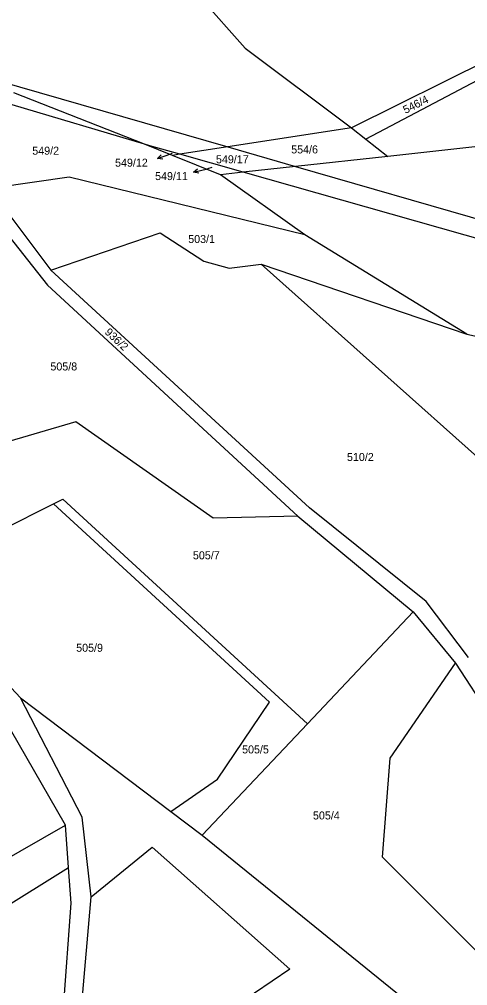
# Model space of a CAD drawing. Extents: x -593358 to -590116, y -1072518 to -1068420.
# Drawn here: x -591565.8 to -591470.6, y -1071622.8 to -1071417.5 of the extents above; entities that cross this region are included whole.
import ezdxf

# ---------------------------------------------------------------- set-up
doc = ezdxf.new("R2010")
doc.units = 0
for name, color, linetype in [('Parcela KN', 7, 'Continuous'), ('Parcela ZE', 7, 'Continuous'), ('Parcelní číslo', 7, 'Continuous'), ('Vrstva 16', 7, 'Continuous')]:
    doc.layers.add(name, color=color, linetype=linetype)

msp = doc.modelspace()

# ---------------------------------------------------------------- linework, layer by layer
at = {"layer": 'Parcela KN'}
for p, q in [((-591589.54, -1071424.92), (-591521.53, -1071444.56)), ((-591539.2, -1071443.97), (-591567.29, -1071435.59)), ((-591538.03, -1071444.32), (-591539.2, -1071443.97)), ((-591531.68, -1071446.12), (-591538.03, -1071444.32)), ((-591518.24, -1071449.94), (-591531.68, -1071446.12)), ((-591521.53, -1071444.56), (-591507.12, -1071448.72)), ((-591406.46, -1071481.67), (-591518.24, -1071449.94)), ((-591507.12, -1071448.72), (-591413, -1071475.9)), ((-591569.71, -1071456.59), (-591559.09, -1071470.75)), ((-591570.2, -1071460.82), (-591559.79, -1071473.91)), ((-591559.09, -1071470.75), (-591535.85, -1071462.84)), ((-591535.85, -1071462.84), (-591526.59, -1071468.82)), ((-591526.59, -1071468.82), (-591521.21, -1071470.3)), ((-591504.19, -1071521.22), (-591559.09, -1071470.75)), ((-591521.21, -1071470.3), (-591514.44, -1071469.47)), ((-591514.44, -1071469.47), (-591470.78, -1071484.32)), ((-591559.79, -1071473.91), (-591506.64, -1071523.02)), ((-591470.78, -1071484.32), (-591419.34, -1071495.87)), ((-591479.37, -1071541.15), (-591504.19, -1071521.22)), ((-591506.64, -1071523.02), (-591482.13, -1071543.32)), ((-591470.38, -1071553.09), (-591479.37, -1071541.15)), ((-591482.13, -1071543.32), (-591473.18, -1071554.25)), ((-591487.03, -1071574.47), (-591473.18, -1071554.25)), ((-591473.18, -1071554.25), (-591460.54, -1071573.73)), ((-591488.65, -1071595.46), (-591487.03, -1071574.47)), ((-591457.44, -1071626.79), (-591488.65, -1071595.46))]:
    msp.add_line(p, q, dxfattribs=at)
at = {"layer": 'Parcela ZE'}
for p, q in [((-591541.64, -1071396.56), (-591517.83, -1071423.61)), ((-591456.36, -1071421.2), (-591495.24, -1071440.51)), ((-591517.83, -1071423.61), (-591495.24, -1071440.51)), ((-591464.48, -1071428.27), (-591492.19, -1071442.92)), ((-591539.2, -1071443.97), (-591566.91, -1071433.09)), ((-591495.24, -1071440.51), (-591521.53, -1071444.56)), ((-591495.24, -1071440.51), (-591492.19, -1071442.92)), ((-591533.26, -1071446.36), (-591539.2, -1071443.97)), ((-591492.19, -1071442.92), (-591487.56, -1071446.57)), ((-591461.88, -1071443.75), (-591487.56, -1071446.57)), ((-591531.68, -1071446.12), (-591533.26, -1071446.36)), ((-591521.53, -1071444.56), (-591531.68, -1071446.12)), ((-591523.07, -1071450.47), (-591533.26, -1071446.36)), ((-591487.56, -1071446.57), (-591507.12, -1071448.72)), ((-591518.24, -1071449.94), (-591523.07, -1071450.47)), ((-591507.12, -1071448.72), (-591518.24, -1071449.94)), ((-591555.17, -1071451), (-591572.04, -1071453.42)), ((-591505.14, -1071463.21), (-591555.17, -1071451)), ((-591505.14, -1071463.21), (-591523.07, -1071450.47)), ((-591470.78, -1071484.32), (-591505.14, -1071463.21)), ((-591514.44, -1071469.47), (-591426.67, -1071547.9)), ((-591553.77, -1071502.98), (-591572.91, -1071508.6)), ((-591524.6, -1071523.46), (-591553.77, -1071502.98)), ((-591558.52, -1071520.39), (-591556.56, -1071519.4)), ((-591556.56, -1071519.4), (-591504.6, -1071567.12)), ((-591569.47, -1071525.92), (-591558.52, -1071520.39)), ((-591512.63, -1071562.55), (-591558.52, -1071520.39)), ((-591506.64, -1071523.02), (-591524.6, -1071523.46)), ((-591482.13, -1071543.32), (-591504.6, -1071567.12)), ((-591565.49, -1071561.65), (-591578.96, -1071547.35)), ((-591552.43, -1071587.01), (-591565.49, -1071561.65)), ((-591565.49, -1071561.65), (-591533.58, -1071585.77)), ((-591523.71, -1071578.89), (-591512.63, -1071562.55)), ((-591555.98, -1071588.69), (-591569.28, -1071565.49)), ((-591504.6, -1071567.12), (-591526.94, -1071590.78)), ((-591533.58, -1071585.77), (-591523.71, -1071578.89)), ((-591533.58, -1071585.77), (-591526.94, -1071590.78)), ((-591550.51, -1071603.93), (-591552.43, -1071587.01)), ((-591585.46, -1071605.59), (-591555.98, -1071588.69)), ((-591555.33, -1071597.66), (-591555.98, -1071588.69)), ((-591526.94, -1071590.78), (-591472.61, -1071634.83)), ((-591550.51, -1071603.93), (-591537.54, -1071593.33)), ((-591537.54, -1071593.33), (-591508.37, -1071619.25)), ((-591587.1, -1071617.45), (-591555.33, -1071597.66)), ((-591554.76, -1071605.27), (-591555.33, -1071597.66)), ((-591554.26, -1071646.77), (-591550.51, -1071603.93)), ((-591557.81, -1071646.78), (-591554.76, -1071605.27)), ((-591508.37, -1071619.25), (-591519.56, -1071626.93))]:
    msp.add_line(p, q, dxfattribs=at)
at = {"layer": 'Vrstva 16'}
for p, q in [((-591536.416, -1071447.057), (-591533.59, -1071446.05)), ((-591533.39, -1071445.98), (-591533.59, -1071446.05)), ((-591528.765, -1071449.911), (-591525.85, -1071449.2)), ((-591524.9, -1071448.97), (-591525.85, -1071449.2))]:
    msp.add_line(p, q, dxfattribs=at)
for points in [[(-591535.306, -1071447.192), (-591536.416, -1071447.057), (-591535.642, -1071446.25)], [(-591527.675, -1071450.16), (-591528.765, -1071449.911), (-591527.912, -1071449.188)]]:
    msp.add_lwpolyline(points, dxfattribs=at)

# ---------------------------------------------------------------- texts
at = {"layer": 'Parcelní číslo'}
for s, rotation, p in [('546/4', 26.47065, (-591483.785, -1071437.571)), ('936/2', 316.84566, (-591547.762, -1071484.112))]:
    msp.add_text(s, height=1.7, rotation=rotation, dxfattribs=at).set_placement(p)
for s, height, p in [('554/6', 1.7, (-591508.047, -1071445.95)), ('549/2', 1.7, (-591563.024, -1071446.22)), ('549/12', 0.1, (-591533.619, -1071445.98)), ('549/17', 1.7, (-591524.021, -1071448.04)), ('549/11', 0.1, (-591525.104, -1071448.97)), ('503/1', 1.7, (-591529.916, -1071464.98)), ('505/8', 1.7, (-591559.174, -1071492.06)), ('510/2', 1.7, (-591496.202, -1071511.3)), ('505/7', 1.7, (-591528.914, -1071532.19)), ('505/9', 1.7, (-591553.704, -1071551.84)), ('505/5', 1.7, (-591518.471, -1071573.44)), ('505/4', 1.7, (-591503.424, -1071587.47))]:
    msp.add_text(s, height=height, dxfattribs=at).set_placement(p)
at = {"layer": 'Vrstva 16'}
for s, p in [('549/12', (-591545.448, -1071448.76)), ('549/11', (-591536.945, -1071451.61))]:
    msp.add_text(s, height=1.7, dxfattribs=at).set_placement(p)

doc.saveas('drawing.dxf')
